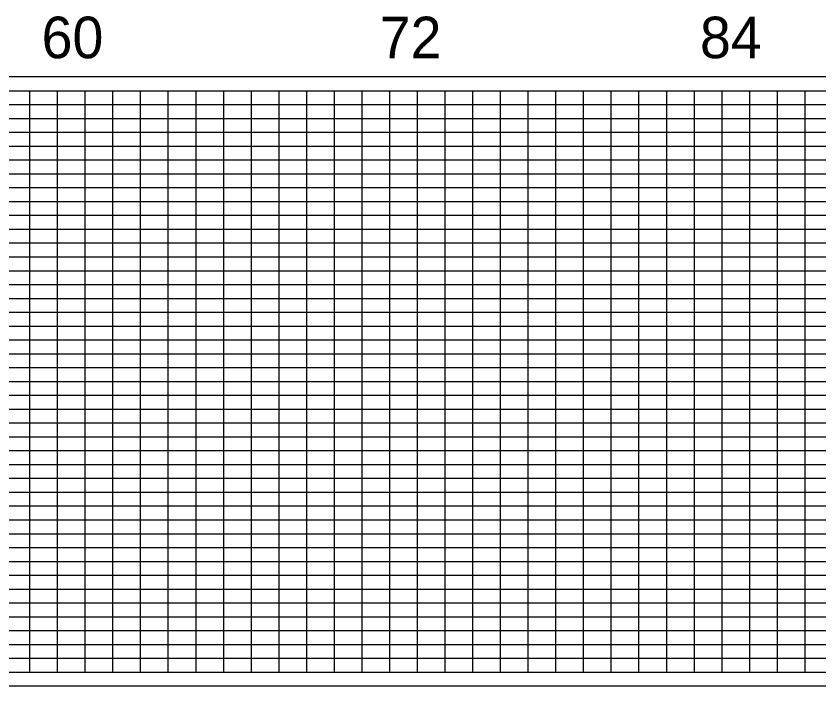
# Model space of a CAD drawing. Extents: x 1873632 to 1926512, y 813126 to 836257.
# Drawn here: x 1886538 to 1887988, y 823042 to 824251 of the extents above; entities that cross this region are included whole.
import ezdxf

# ---------------------------------------------------------------- set-up
doc = ezdxf.new("R2010")
doc.units = 0
doc.layers.add('RD_PD_WallFill', color=7, linetype='Continuous')
doc.layers.add('RD_SHT_IplotShp', color=7, linetype='Continuous')

msp = doc.modelspace()

# ---------------------------------------------------------------- linework, layer by layer
at = {"layer": 'RD_PD_WallFill'}
for p, q in [((1883663.1, 824116.6), (1889013.1, 824116.6)), ((1886563.1, 823066.6), (1886563.1, 824116.6)), ((1886613.1, 823066.6), (1886613.1, 824116.6)), ((1886663.1, 823066.6), (1886663.1, 824116.6)), ((1886713.1, 823066.6), (1886713.1, 824116.6)), ((1886763.1, 823066.6), (1886763.1, 824116.6)), ((1886813.1, 823066.6), (1886813.1, 824116.6)), ((1886863.1, 823066.6), (1886863.1, 824116.6)), ((1886913.1, 823066.6), (1886913.1, 824116.6)), ((1886963.1, 823066.6), (1886963.1, 824116.6)), ((1887013.1, 823066.6), (1887013.1, 824116.6)), ((1887063.1, 823066.6), (1887063.1, 824116.6)), ((1887113.1, 823066.6), (1887113.1, 824116.6)), ((1887163.1, 823066.6), (1887163.1, 824116.6)), ((1887213.1, 823066.6), (1887213.1, 824116.6)), ((1887263.1, 823066.6), (1887263.1, 824116.6)), ((1887313.1, 823066.6), (1887313.1, 824116.6)), ((1887363.1, 823066.6), (1887363.1, 824116.6)), ((1887413.1, 823066.6), (1887413.1, 824116.6)), ((1887463.1, 823066.6), (1887463.1, 824116.6)), ((1887513.1, 823066.6), (1887513.1, 824116.6)), ((1887563.1, 823066.6), (1887563.1, 824116.6)), ((1887613.1, 823066.6), (1887613.1, 824116.6)), ((1887663.1, 823066.6), (1887663.1, 824116.6)), ((1887713.1, 823066.6), (1887713.1, 824116.6)), ((1887763.1, 823066.6), (1887763.1, 824116.6)), ((1887813.1, 823066.6), (1887813.1, 824116.6)), ((1887863.1, 823066.6), (1887863.1, 824116.6)), ((1887913.1, 823066.6), (1887913.1, 824116.6)), ((1887963.1, 823066.6), (1887963.1, 824116.6)), ((1884113.1, 824091.6), (1889013.1, 824091.6)), ((1884113.1, 824066.6), (1889013.1, 824066.6)), ((1884113.1, 824041.6), (1889013.1, 824041.6)), ((1884113.1, 824016.6), (1889013.1, 824016.6)), ((1884113.1, 823991.6), (1889013.1, 823991.6)), ((1883663.1, 823966.6), (1889013.1, 823966.6)), ((1883663.1, 823941.6), (1889013.1, 823941.6)), ((1883663.1, 823916.6), (1889013.1, 823916.6)), ((1883663.1, 823891.6), (1889013.1, 823891.6)), ((1883663.1, 823866.6), (1889013.1, 823866.6)), ((1883663.1, 823841.6), (1889013.1, 823841.6)), ((1883663.1, 823816.6), (1889013.1, 823816.6)), ((1883663.1, 823791.6), (1889013.1, 823791.6)), ((1883663.1, 823766.6), (1889013.1, 823766.6)), ((1883663.1, 823741.6), (1889013.1, 823741.6)), ((1883663.1, 823716.6), (1889013.1, 823716.6)), ((1883663.1, 823691.6), (1889013.1, 823691.6)), ((1883663.1, 823666.6), (1889013.1, 823666.6)), ((1883663.1, 823641.6), (1889013.1, 823641.6)), ((1883663.1, 823616.6), (1889013.1, 823616.6)), ((1883663.1, 823591.6), (1889013.1, 823591.6)), ((1883663.1, 823566.6), (1889013.1, 823566.6)), ((1883663.1, 823541.6), (1889013.1, 823541.6)), ((1883663.1, 823516.6), (1889013.1, 823516.6)), ((1883663.1, 823491.6), (1889013.1, 823491.6)), ((1883663.1, 823466.6), (1889013.1, 823466.6)), ((1883663.1, 823441.6), (1889013.1, 823441.6)), ((1883663.1, 823416.6), (1889013.1, 823416.6)), ((1883663.1, 823391.6), (1889013.1, 823391.6)), ((1883663.1, 823366.6), (1889013.1, 823366.6)), ((1883663.1, 823341.6), (1889013.1, 823341.6)), ((1883663.1, 823316.6), (1889013.1, 823316.6)), ((1883663.1, 823291.6), (1889013.1, 823291.6)), ((1883663.1, 823266.6), (1889013.1, 823266.6)), ((1883663.1, 823241.6), (1889013.1, 823241.6)), ((1883663.1, 823216.6), (1889013.1, 823216.6)), ((1883663.1, 823191.6), (1889013.1, 823191.6)), ((1883663.1, 823166.6), (1889013.1, 823166.6)), ((1883663.1, 823141.6), (1889013.1, 823141.6)), ((1883663.1, 823116.6), (1889013.1, 823116.6)), ((1883713.1, 823091.6), (1889013.1, 823091.6)), ((1883663.1, 823066.6), (1889013.1, 823066.6))]:
    msp.add_line(p, q, dxfattribs=at)
at = {"layer": 'RD_SHT_IplotShp'}
msp.add_lwpolyline([(1883638.1, 823041.6), (1889038.1, 823041.6), (1889038.1, 824141.6), (1883638.1, 824141.6)], close=True, dxfattribs=at)

# ---------------------------------------------------------------- texts
at = {"layer": 'RD_PD_WallFill'}
for s, p in [('60', (1886584.2, 824175.3)), ('72', (1887194.9, 824175.3)), ('84', (1887773.2, 824175.3))]:
    msp.add_text(s, height=75, dxfattribs=at).set_placement(p)

doc.saveas('drawing.dxf')
